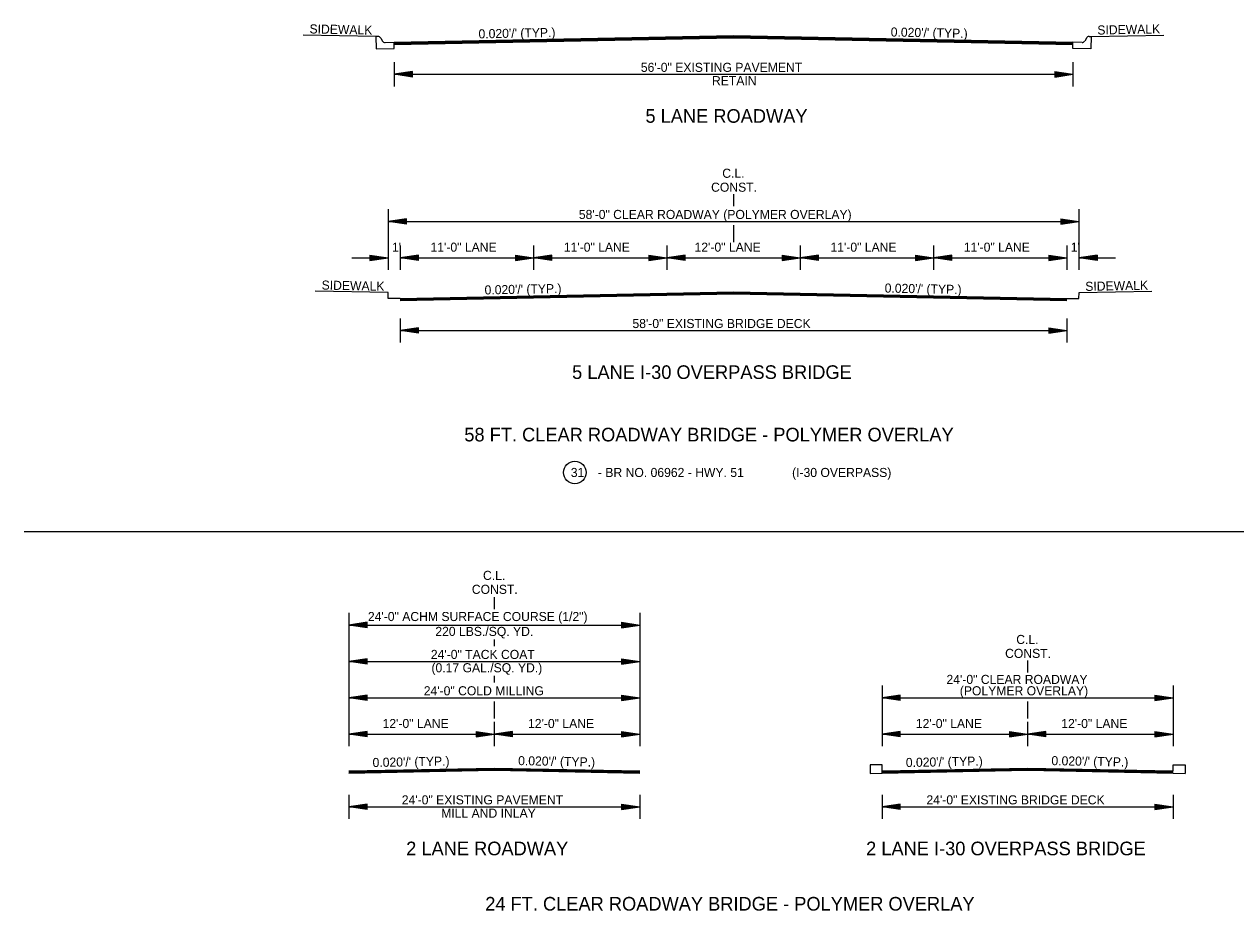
# Model space of a CAD drawing. Extents: x 545241 to 1930787, y -1971772 to 596640.
# Drawn here: x 546743 to 547742, y -1962559 to -1961828 of the extents above; entities that cross this region are included whole.
import ezdxf

# ---------------------------------------------------------------- set-up
doc = ezdxf.new("R2010")
doc.units = 0
doc.layers.add('R_Border', color=7, linetype='Continuous')
doc.layers.add('R_Draft', color=7, linetype='Continuous')

# ---------------------------------------------------------------- blocks, each defined once
blk = doc.blocks.new('ARROW')
at = {"layer": 'R_Draft'}
for p, q in [((-2, 0.3), (0, 0)), ((-2, 0.3), (-2, -0.3)), ((-2, 0.25), (-0.334, 0)), ((-2, 0.199), (-0.678, 0)), ((-2, 0.149), (-1.011, 0)), ((-2, 0.097), (-1.35, 0)), ((-2, 0.047), (-1.684, 0)), ((-2, -0.3), (0, 0)), ((-2, -0.098), (-1.35, 0)), ((-2, -0.199), (-0.678, 0)), ((-2, -0.25), (-0.334, 0)), ((-2, -0.149), (-1.011, 0)), ((-2, -0.047), (-1.684, 0))]:
    blk.add_line(p, q, dxfattribs=at)

msp = doc.modelspace()

# ---------------------------------------------------------------- linework, layer by layer
at = {"layer": 'R_Border'}
for p, q in [((547032.96, -1961837.75), (546972.96, -1961836.55)), ((547623.15, -1961837.75), (547683.15, -1961836.55)), ((547048.05, -1961858.85), (547048.05, -1961878.85)), ((547608.05, -1961858.85), (547608.05, -1961878.85)), ((547063.05, -1961866.6), (547048.05, -1961868.85)), ((547048.05, -1961868.85), (547608.05, -1961868.85)), ((547063.05, -1961871.1), (547048.05, -1961868.85)), ((547063.05, -1961866.97), (547050.56, -1961868.85)), ((547063.05, -1961870.72), (547050.56, -1961868.85)), ((547063.05, -1961867.36), (547053.14, -1961868.85)), ((547063.05, -1961870.34), (547053.14, -1961868.85)), ((547063.05, -1961867.73), (547055.64, -1961868.85)), ((547063.05, -1961869.97), (547055.64, -1961868.85)), ((547063.05, -1961868.11), (547058.18, -1961868.85)), ((547063.05, -1961869.58), (547058.18, -1961868.85)), ((547063.05, -1961868.5), (547060.68, -1961868.85)), ((547063.05, -1961869.2), (547060.68, -1961868.85)), ((547063.05, -1961871.1), (547063.05, -1961866.6)), ((547593.05, -1961866.6), (547608.05, -1961868.85)), ((547593.05, -1961866.6), (547593.05, -1961871.1)), ((547593.05, -1961866.97), (547605.55, -1961868.85)), ((547593.05, -1961867.36), (547602.97, -1961868.85)), ((547593.05, -1961867.73), (547600.47, -1961868.85)), ((547593.05, -1961868.12), (547597.93, -1961868.85)), ((547593.05, -1961868.5), (547595.42, -1961868.85)), ((547593.05, -1961871.1), (547608.05, -1961868.85)), ((547593.05, -1961869.58), (547597.93, -1961868.85)), ((547593.05, -1961870.34), (547602.97, -1961868.85)), ((547593.05, -1961870.72), (547605.55, -1961868.85)), ((547593.05, -1961869.97), (547600.47, -1961868.85)), ((547593.05, -1961869.2), (547595.42, -1961868.85)), ((547328.05, -1961967.75), (547328.05, -1961977.75)), ((547043.05, -1961980.25), (547043.05, -1962030.25)), ((547613.05, -1961980.25), (547613.05, -1962030.25)), ((547043.05, -1961990.25), (547613.05, -1961990.25)), ((547328.05, -1961993.25), (547328.05, -1962007.25)), ((547053.05, -1962010.25), (547053.05, -1962030.25)), ((547053.05, -1962010.25), (547053.05, -1962030.25)), ((547163.05, -1962010.25), (547163.05, -1962030.25)), ((547273.05, -1962010.25), (547273.05, -1962030.25)), ((547383.05, -1962010.25), (547383.05, -1962030.25)), ((547493.05, -1962010.25), (547493.05, -1962030.25)), ((547603.05, -1962010.25), (547603.05, -1962030.25)), ((547603.07, -1962010.26), (547603.05, -1962030.25)), ((547013.05, -1962020.25), (547043.05, -1962020.25)), ((547053.05, -1962020.25), (547603.05, -1962020.25)), ((547613.05, -1962020.25), (547643.05, -1962020.25)), ((547053.05, -1962070.25), (547053.05, -1962090.25)), ((547603.05, -1962070.25), (547603.05, -1962090.25)), ((547053.05, -1962080.25), (547603.05, -1962080.25)), ((546742.77, -1962246.23), (547770.72, -1962246.23)), ((547130.63, -1962300.33), (547130.63, -1962310.33)), ((547010.63, -1962313.33), (547010.63, -1962423.33)), ((547250.63, -1962313.33), (547250.63, -1962423.33)), ((547010.63, -1962323.33), (547250.63, -1962323.33)), ((547130.63, -1962335.33), (547130.63, -1962340.83)), ((547010.63, -1962353.33), (547250.63, -1962353.33)), ((547570.63, -1962352.47), (547570.63, -1962362.47)), ((547130.63, -1962365.33), (547130.63, -1962370.83)), ((547450.63, -1962373.33), (547450.63, -1962423.33)), ((547690.63, -1962373.33), (547690.63, -1962423.33)), ((547010.63, -1962383.33), (547250.63, -1962383.33)), ((547130.63, -1962386.33), (547130.63, -1962400.33)), ((547450.63, -1962383.33), (547690.63, -1962383.33)), ((547570.63, -1962386.33), (547570.63, -1962400.33)), ((547010.63, -1962403.33), (547010.63, -1962423.33)), ((547130.63, -1962403.33), (547130.63, -1962423.33)), ((547250.63, -1962403.33), (547250.63, -1962423.33)), ((547450.63, -1962403.33), (547450.63, -1962423.33)), ((547570.63, -1962403.33), (547570.63, -1962423.33)), ((547690.63, -1962403.33), (547690.63, -1962423.33)), ((547010.63, -1962413.33), (547250.63, -1962413.33)), ((547450.63, -1962413.33), (547690.63, -1962413.33)), ((547010.63, -1962463.33), (547010.63, -1962483.33)), ((547250.63, -1962463.33), (547250.63, -1962483.33)), ((547450.63, -1962463.33), (547450.63, -1962483.33)), ((547690.63, -1962463.33), (547690.63, -1962483.33)), ((547010.63, -1962473.33), (547250.63, -1962473.33)), ((547450.63, -1962473.33), (547690.63, -1962473.33))]:
    msp.add_line(p, q, dxfattribs=at)
for points in [[(547048.05, -1961842.45), (547328.05, -1961836.85), (547608.05, -1961842.45)], [(547048.05, -1961842.75), (547328.05, -1961837.15), (547608.05, -1961842.75)], [(547048.05, -1961843.05), (547328.05, -1961837.45), (547608.05, -1961843.05)], [(547048.05, -1961843.35), (547328.05, -1961837.75), (547608.05, -1961843.35)], [(547048.05, -1961843.65), (547328.05, -1961838.05), (547608.05, -1961843.65)], [(547048.05, -1961843.95), (547328.05, -1961838.35), (547608.05, -1961843.95)], [(547048.05, -1961844.25), (547328.05, -1961838.65), (547608.05, -1961844.25)], [(547053.05, -1962053.75), (547043.05, -1962053.95), (547042.95, -1962048.95), (546982.95, -1962047.75)], [(547053.05, -1962053.75), (547328.05, -1962048.25), (547603.05, -1962053.75)], [(547053.06, -1962054.05), (547328.05, -1962048.55), (547603.05, -1962054.05)], [(547053.07, -1962054.35), (547328.05, -1962048.85), (547603.04, -1962054.35)], [(547053.07, -1962054.65), (547328.05, -1962049.15), (547603.04, -1962054.65)], [(547053.08, -1962054.95), (547328.05, -1962049.45), (547603.03, -1962054.95)], [(547053.08, -1962055.25), (547328.05, -1962049.75), (547603.02, -1962055.25)], [(547053.09, -1962055.55), (547328.05, -1962050.05), (547603.02, -1962055.55)], [(547603.05, -1962053.75), (547613.05, -1962053.95), (547613.15, -1962048.95), (547673.15, -1962047.75)], [(547450.63, -1962445.23), (547450.63, -1962438.73), (547440.63, -1962438.73), (547440.63, -1962445.93)], [(547690.63, -1962443.73), (547690.63, -1962438.73), (547700.63, -1962438.73), (547700.63, -1962445.93)], [(547010.63, -1962443.73), (547010.63, -1962443.73), (547130.63, -1962441.33), (547250.63, -1962443.73), (547250.63, -1962443.73)], [(547010.63, -1962444.03), (547010.63, -1962444.03), (547130.63, -1962441.63), (547250.63, -1962444.03), (547250.63, -1962444.03)], [(547010.63, -1962444.33), (547010.63, -1962444.33), (547130.63, -1962441.93), (547250.63, -1962444.33), (547250.63, -1962444.33)], [(547010.63, -1962444.63), (547010.63, -1962444.63), (547130.63, -1962442.23), (547250.63, -1962444.63), (547250.63, -1962444.63)], [(547010.63, -1962444.93), (547010.63, -1962444.93), (547130.63, -1962442.53), (547250.63, -1962444.93), (547250.63, -1962444.93)], [(547010.63, -1962445.23), (547010.63, -1962445.23), (547130.63, -1962442.83), (547250.63, -1962445.23), (547250.63, -1962445.23)], [(547010.63, -1962445.53), (547010.63, -1962445.53), (547130.63, -1962443.13), (547250.63, -1962445.53), (547250.63, -1962445.53)], [(547440.63, -1962445.93), (547450.63, -1962445.53), (547570.63, -1962443.13), (547690.63, -1962445.53), (547700.63, -1962445.93)], [(547450.63, -1962443.73), (547450.63, -1962443.73), (547570.63, -1962441.33), (547690.63, -1962443.73), (547690.63, -1962443.73)], [(547450.63, -1962444.03), (547450.63, -1962444.03), (547570.63, -1962441.63), (547690.63, -1962444.03), (547690.63, -1962444.03)], [(547450.63, -1962444.33), (547450.63, -1962444.33), (547570.63, -1962441.93), (547690.63, -1962444.33), (547690.63, -1962444.33)], [(547450.63, -1962444.63), (547450.63, -1962444.63), (547570.63, -1962442.23), (547690.63, -1962444.63), (547690.63, -1962444.63)], [(547450.63, -1962444.93), (547450.63, -1962444.93), (547570.63, -1962442.53), (547690.63, -1962444.93), (547690.63, -1962444.93)], [(547450.63, -1962445.23), (547450.63, -1962445.23), (547570.63, -1962442.83), (547690.63, -1962445.23), (547690.63, -1962445.23)]]:
    msp.add_lwpolyline(points, dxfattribs=at)
msp.add_circle((547197.11, -1962197.42), 9.34, dxfattribs=at)
at = {"layer": 'R_Draft'}
for p, q in [((547034.7, -1961837.71), (547032.96, -1961837.75)), ((547036.89, -1961838.93), (547038.36, -1961841.38)), ((547619.22, -1961838.93), (547617.75, -1961841.38)), ((547621.41, -1961837.71), (547623.15, -1961837.75)), ((547040.56, -1961842.6), (547048.05, -1961842.45)), ((547615.55, -1961842.6), (547608.05, -1961842.45))]:
    msp.add_line(p, q, dxfattribs=at)
for points in [[(547032.96, -1961837.75), (547033.16, -1961847.75), (547048.05, -1961847.45), (547048.05, -1961842.45)], [(547623.15, -1961837.75), (547622.95, -1961847.75), (547608.05, -1961847.45), (547608.05, -1961842.45)]]:
    msp.add_lwpolyline(points, dxfattribs=at)
for centre, start, end in [((547034.75, -1961840.21), 30.94405, 91.14576), ((547621.36, -1961840.21), 88.85424, 149.05595), ((547040.51, -1961840.1), 210.94405, 271.14576), ((547615.6, -1961840.1), 268.85424, 329.05595)]:
    msp.add_arc(centre, 2.5, start, end, dxfattribs=at)

# ---------------------------------------------------------------- block references
at = {"layer": 'R_Border', "xscale": 7.5, "rotation": 180}
for p, yscale in [((547043.05, -1961990.25), 7.5), ((547053.05, -1962020.25), 7.5), ((547163.05, -1962020.25), 7.5), ((547273.05, -1962020.25), 7.5), ((547383.05, -1962020.25), 7.5), ((547493.05, -1962020.25), 7.5), ((547613.05, -1962020.25), -7.5), ((547053.05, -1962080.25), 7.5), ((547010.63, -1962323.33), 7.5), ((547010.63, -1962353.33), 7.5), ((547010.63, -1962383.33), 7.5), ((547450.63, -1962383.33), 7.5), ((547010.63, -1962413.33), 7.5), ((547130.63, -1962413.33), 7.5), ((547450.63, -1962413.33), 7.5), ((547570.63, -1962413.33), 7.5), ((547010.63, -1962473.33), 7.5), ((547450.63, -1962473.33), 7.5)]:
    msp.add_blockref('ARROW', p, dxfattribs=dict(at, yscale=yscale))
at = {"layer": 'R_Border', "xscale": 7.5, "yscale": 7.5}
for p in [(547613.05, -1961990.25), (547043.05, -1962020.25), (547163.05, -1962020.25), (547273.05, -1962020.25), (547383.05, -1962020.25), (547493.05, -1962020.25), (547603.05, -1962020.25), (547603.05, -1962080.25), (547250.63, -1962323.33), (547250.63, -1962353.33), (547250.63, -1962383.33), (547690.63, -1962383.33), (547130.63, -1962413.33), (547250.63, -1962413.33), (547570.63, -1962413.33), (547690.63, -1962413.33), (547250.63, -1962473.33), (547690.63, -1962473.33)]:
    msp.add_blockref('ARROW', p, dxfattribs=at)

# ---------------------------------------------------------------- texts
at = {"layer": 'R_Border'}
for s, rotation, p in [('SIDEWALK', 358.8542, (546978.1, -1961835.09)), ("0.020'/' (TYP.)", 1.1458, (547117.67, -1961839.26)), ("0.020'/' (TYP.)", 358.8542, (547457.67, -1961837.64)), ('SIDEWALK', 1.1458, (547628.29, -1961836.09)), ('SIDEWALK', 358.85424, (546988.1, -1962046.49)), ('SIDEWALK', 1.14576, (547618.3, -1962047.63)), ("0.020'/' (TYP.)", 1.1458, (547122.67, -1962050.56)), ("0.020'/' (TYP.)", 358.8542, (547452.67, -1962048.95)), ("0.020'/' (TYP.)", 1.1458, (547030.25, -1962440.54)), ("0.020'/' (TYP.)", 358.8542, (547150.25, -1962438.92)), ("0.020'/' (TYP.)", 1.1458, (547470.25, -1962440.54)), ("0.020'/' (TYP.)", 358.8542, (547590.25, -1962438.92))]:
    msp.add_text(s, height=7.5, rotation=rotation, dxfattribs=at).set_placement(p)
for s, height, p in [('56\'-0" EXISTING PAVEMENT', 7.5, (547251.55, -1961866.85)), ('RETAIN', 7.5, (547310.25, -1961877.85)), ('5 LANE ROADWAY', 11.25, (547255.33, -1961908.85)), ('C.L.', 7.5, (547318.72, -1961954.26)), ('CONST.', 7.5, (547309.51, -1961965.76)), ('58\'-0" CLEAR ROADWAY (POLYMER OVERLAY)', 7.5, (547200.38, -1961988.25)), ("1'", 7.5, (547046.22, -1962015.25)), ('11\'-0" LANE', 7.5, (547078, -1962015.25)), ('11\'-0" LANE', 7.5, (547188, -1962015.25)), ('12\'-0" LANE', 7.5, (547295.87, -1962015.25)), ('11\'-0" LANE', 7.5, (547408, -1962015.25)), ('11\'-0" LANE', 7.5, (547518, -1962015.25)), ("1'", 7.5, (547606.22, -1962015.25)), ('58\'-0" EXISTING BRIDGE DECK', 7.5, (547244.61, -1962078.25)), ('5 LANE I-30 OVERPASS BRIDGE', 11.25, (547194.83, -1962120.25)), ('58 FT. CLEAR ROADWAY BRIDGE - POLYMER OVERLAY', 11.25, (547105.89, -1962171.81)), ('31', 7.5, (547193.74, -1962201.17)), ('- BR NO. 06962 - HWY. 51', 7.5, (547216.11, -1962201.17)), ('C.L.', 7.5, (547121.3, -1962286.11)), ('CONST.', 7.5, (547112.09, -1962297.61)), ('24\'-0" ACHM SURFACE COURSE (1/2")', 7.5, (547026.34, -1962320.04)), ('220 LBS./SQ. YD.', 7.5, (547081.97, -1962332.33)), ('C.L.', 7.5, (547561.3, -1962338.97)), ('24\'-0" TACK COAT', 7.5, (547078.28, -1962351.33)), ('CONST.', 7.5, (547552.09, -1962350.47)), ('(0.17 GAL./SQ. YD.)', 7.5, (547078.78, -1962362.33)), ('24\'-0" CLEAR ROADWAY', 7.5, (547503.72, -1962371.94)), ('24\'-0" COLD MILLING', 7.5, (547072.43, -1962381.33)), ('(POLYMER OVERLAY)', 7.5, (547514.71, -1962381.33)), ('12\'-0" LANE', 7.5, (547038.45, -1962408.33)), ('12\'-0" LANE', 7.5, (547158.45, -1962408.33)), ('12\'-0" LANE', 7.5, (547478.45, -1962408.33)), ('12\'-0" LANE', 7.5, (547598.45, -1962408.33)), ('24\'-0" EXISTING PAVEMENT', 7.5, (547054.3, -1962471.33)), ('24\'-0" EXISTING BRIDGE DECK', 7.5, (547487.19, -1962471.33)), ('MILL AND INLAY', 7.5, (547086.81, -1962482.33)), ('2 LANE ROADWAY', 11.25, (547057.91, -1962513.33)), ('2 LANE I-30 OVERPASS BRIDGE', 11.25, (547437.4, -1962513.33)), ('24 FT. CLEAR ROADWAY BRIDGE - POLYMER OVERLAY', 11.25, (547123.15, -1962558.96))]:
    msp.add_text(s, height=height, dxfattribs=at).set_placement(p)
at = {"layer": 'R_Draft'}
msp.add_text('(I-30 OVERPASS)', height=7.5, dxfattribs=at).set_placement((547376.31, -1962201.17))

doc.saveas('drawing.dxf')
